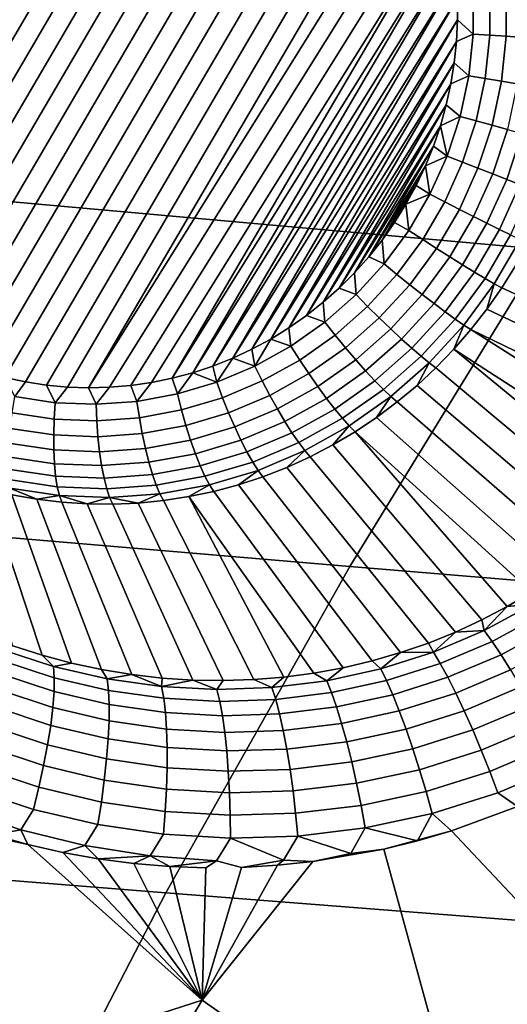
# Model space of a CAD drawing. Header units: metres. Extents: x -240 to 45, y -77 to 27.
# Tile 290 of 656: x -210.095 to -209.242, y 9.664 to 11.388. Entities that reach past the tile are written whole.
import ezdxf

# ---------------------------------------------------------------- set-up
doc = ezdxf.new("R2010")
doc.units = ezdxf.units.M
doc.layers.add('solid_102011X2', color=7, linetype='CONTINUOUS')

msp = doc.modelspace()

# ---------------------------------------------------------------- linework, layer by layer
at = {"layer": 'solid_102011X2'}
for points in [[(-210.572144, 11.203262, 269.626617), (-210.060715, 12.023468, 269.585968), (-210.024139, 12.02878, 269.578949), (-210.561081, 11.167632, 269.621643)], [(-210.572144, 11.203262, 269.626617), (-210.096985, 12.016003, 269.592773), (-210.060715, 12.023468, 269.585968)], [(-210.561081, 11.167632, 269.621643), (-210.024139, 12.02878, 269.578949), (-209.987289, 12.031923, 269.571716), (-210.547989, 11.132762, 269.616272)], [(-210.547989, 11.132762, 269.616272), (-209.987289, 12.031923, 269.571716), (-209.950363, 12.032879, 269.56427), (-210.532883, 11.098714, 269.610565)], [(-210.515854, 11.065647, 269.604553), (-210.532883, 11.098714, 269.610565), (-209.950363, 12.032879, 269.56427)], [(-210.515854, 11.065647, 269.604553), (-209.950363, 12.032879, 269.56427), (-209.913376, 12.031639, 269.556641), (-210.496872, 11.033593, 269.598206)], [(-210.496872, 11.033593, 269.598206), (-209.913376, 12.031639, 269.556641), (-209.876602, 12.028208, 269.548889), (-210.476105, 11.002784, 269.591614)], [(-210.476105, 11.002784, 269.591614), (-209.876602, 12.028208, 269.548889), (-209.840057, 12.022585, 269.541046), (-210.453552, 10.973248, 269.584747)], [(-210.453552, 10.973248, 269.584747), (-209.840057, 12.022585, 269.541046), (-209.804062, 12.014827, 269.533112), (-210.429413, 10.945222, 269.577667)], [(-210.429413, 10.945222, 269.577667), (-209.804062, 12.014827, 269.533112), (-209.768646, 12.004951, 269.525146), (-210.403717, 10.918726, 269.570404)], [(-210.403717, 10.918726, 269.570404), (-209.768646, 12.004951, 269.525146), (-209.734055, 11.993057, 269.517212), (-210.376663, 10.893945, 269.562988)], [(-210.376663, 10.893945, 269.562988), (-209.734055, 11.993057, 269.517212), (-209.700363, 11.979189, 269.509277), (-210.348328, 10.8709, 269.55545)], [(-210.348328, 10.8709, 269.55545), (-209.700363, 11.979189, 269.509277), (-209.667801, 11.963509, 269.501434), (-210.31897, 10.849733, 269.547821)], [(-209.667801, 11.963509, 269.501434), (-209.636307, 11.945979, 269.493683), (-210.288513, 10.83041, 269.540161), (-210.31897, 10.849733, 269.547821)], [(-209.636307, 11.945979, 269.493683), (-209.605865, 11.926657, 269.485992), (-210.257034, 10.812881, 269.532379), (-210.288513, 10.83041, 269.540161)], [(-209.576508, 11.905489, 269.478394), (-210.224472, 10.7972, 269.524567), (-210.257034, 10.812881, 269.532379), (-209.605865, 11.926657, 269.485992)], [(-209.548172, 11.882444, 269.470856), (-210.190765, 10.783332, 269.516632), (-210.224472, 10.7972, 269.524567), (-209.576508, 11.905489, 269.478394)], [(-209.521118, 11.857664, 269.46344), (-210.156189, 10.771439, 269.508698), (-210.190765, 10.783332, 269.516632), (-209.548172, 11.882444, 269.470856)], [(-209.495422, 11.831167, 269.456177), (-210.120758, 10.761562, 269.500732), (-210.156189, 10.771439, 269.508698), (-209.521118, 11.857664, 269.46344)], [(-209.471268, 11.803141, 269.449097), (-210.084763, 10.753804, 269.492798), (-210.120758, 10.761562, 269.500732), (-209.495422, 11.831167, 269.456177)], [(-209.448715, 11.773606, 269.44223), (-210.048233, 10.748181, 269.484924), (-210.084763, 10.753804, 269.492798), (-209.471268, 11.803141, 269.449097)], [(-209.427948, 11.742797, 269.435608), (-210.011459, 10.74475, 269.477203), (-210.048233, 10.748181, 269.484924), (-209.448715, 11.773606, 269.44223)], [(-209.408981, 11.710742, 269.429291), (-209.974472, 10.74351, 269.469574), (-210.011459, 10.74475, 269.477203), (-209.427948, 11.742797, 269.435608)], [(-209.408981, 11.710742, 269.429291), (-209.391937, 11.677676, 269.423279), (-209.974472, 10.74351, 269.469574)], [(-209.376846, 11.643628, 269.417572), (-209.937531, 10.744467, 269.462128), (-209.974472, 10.74351, 269.469574), (-209.391937, 11.677676, 269.423279)], [(-208.819412, 11.524102, 312.093628), (-210.25943, 11.660456, 310.487579), (-210.622406, 11.115605, 310.76239), (-209.176895, 10.985801, 312.366547)], [(-209.363754, 11.608757, 269.412201), (-209.900696, 10.74761, 269.454895), (-209.937531, 10.744467, 269.462128), (-209.376846, 11.643628, 269.417572)], [(-209.352692, 11.573127, 269.407196), (-209.864105, 10.752922, 269.447845), (-209.900696, 10.74761, 269.454895), (-209.363754, 11.608757, 269.412201)], [(-209.352692, 11.573127, 269.407196), (-209.82785, 10.760387, 269.441071), (-209.864105, 10.752922, 269.447845)], [(-209.352692, 11.573127, 269.407196), (-209.343689, 11.536854, 269.402588), (-209.82785, 10.760387, 269.441071)], [(-209.343689, 11.536854, 269.402588), (-209.792023, 10.769988, 269.434509), (-209.82785, 10.760387, 269.441071)], [(-209.343689, 11.536854, 269.402588), (-209.336777, 11.500069, 269.398315), (-209.792023, 10.769988, 269.434509)], [(-209.336777, 11.500069, 269.398315), (-209.75676, 10.781686, 269.428253), (-209.792023, 10.769988, 269.434509)], [(-209.336777, 11.500069, 269.398315), (-209.331985, 11.462861, 269.39447), (-209.75676, 10.781686, 269.428253)], [(-209.331985, 11.462861, 269.39447), (-209.722168, 10.795463, 269.422272), (-209.75676, 10.781686, 269.428253)], [(-209.331985, 11.462861, 269.39447), (-209.329346, 11.425426, 269.391052), (-209.722168, 10.795463, 269.422272)], [(-209.301163, 11.435518, 269.388214), (-209.301086, 11.362615, 269.382568), (-209.328857, 11.387825, 269.388062), (-209.329346, 11.425426, 269.391052)], [(-209.27211, 11.437042, 269.388855), (-209.272034, 11.361072, 269.382965), (-209.301086, 11.362615, 269.382568), (-209.301163, 11.435518, 269.388214)], [(-209.243439, 11.438175, 269.393677), (-209.243362, 11.359268, 269.387573), (-209.272034, 11.361072, 269.382965), (-209.27211, 11.437042, 269.388855)], [(-209.215759, 11.438893, 269.402588), (-209.215683, 11.357243, 269.396271), (-209.243362, 11.359268, 269.387573), (-209.243439, 11.438175, 269.393677)], [(-209.329346, 11.425426, 269.391052), (-209.688416, 10.811241, 269.416626), (-209.722168, 10.795463, 269.422272)], [(-209.329346, 11.425426, 269.391052), (-209.328857, 11.387825, 269.388062), (-209.688416, 10.811241, 269.416626)], [(-209.328857, 11.387825, 269.388062), (-209.655563, 10.829001, 269.411316), (-209.688416, 10.811241, 269.416626)], [(-209.328857, 11.387825, 269.388062), (-209.330521, 11.350277, 269.385498), (-209.655563, 10.829001, 269.411316)], [(-209.301086, 11.362615, 269.382568), (-209.330521, 11.350277, 269.385498), (-209.328857, 11.387825, 269.388062)], [(-209.301086, 11.362615, 269.382568), (-209.308762, 11.290009, 269.37854), (-209.334335, 11.312818, 269.383362), (-209.330521, 11.350277, 269.385498)], [(-209.272034, 11.361072, 269.382965), (-209.280029, 11.285412, 269.378754), (-209.308762, 11.290009, 269.37854), (-209.301086, 11.362615, 269.382568)], [(-209.330521, 11.350277, 269.385498), (-209.623795, 10.848636, 269.406372), (-209.655563, 10.829001, 269.411316)], [(-209.330521, 11.350277, 269.385498), (-209.334335, 11.312818, 269.383362), (-209.623795, 10.848636, 269.406372)], [(-209.243362, 11.359268, 269.387573), (-209.251663, 11.280684, 269.383179), (-209.280029, 11.285412, 269.378754), (-209.272034, 11.361072, 269.382965)], [(-209.215683, 11.357243, 269.396271), (-209.224274, 11.275927, 269.391754), (-209.251663, 11.280684, 269.383179), (-209.243362, 11.359268, 269.387573)], [(-209.334335, 11.312818, 269.383362), (-209.59314, 10.870128, 269.401794), (-209.623795, 10.848636, 269.406372)], [(-209.334335, 11.312818, 269.383362), (-209.340271, 11.275667, 269.381714), (-209.59314, 10.870128, 269.401794)], [(-209.308762, 11.290009, 269.37854), (-209.340271, 11.275667, 269.381714), (-209.334335, 11.312818, 269.383362)], [(-209.340271, 11.275667, 269.381714), (-209.563797, 10.893348, 269.397614), (-209.59314, 10.870128, 269.401794)], [(-209.340271, 11.275667, 269.381714), (-209.348343, 11.238853, 269.380493), (-209.563797, 10.893348, 269.397614)], [(-209.308762, 11.290009, 269.37854), (-209.324081, 11.218553, 269.376129), (-209.348343, 11.238853, 269.380493), (-209.340271, 11.275667, 269.381714)], [(-209.280029, 11.285412, 269.378754), (-209.296005, 11.21095, 269.376251), (-209.324081, 11.218553, 269.376129), (-209.308762, 11.290009, 269.37854)], [(-209.251663, 11.280684, 269.383179), (-209.268265, 11.203344, 269.380585), (-209.296005, 11.21095, 269.376251), (-209.280029, 11.285412, 269.378754)], [(-209.224274, 11.275927, 269.391754), (-209.24144, 11.195897, 269.389038), (-209.268265, 11.203344, 269.380585), (-209.251663, 11.280684, 269.383179)], [(-209.348343, 11.238853, 269.380493), (-209.535751, 10.91828, 269.39386), (-209.563797, 10.893348, 269.397614)], [(-209.348343, 11.238853, 269.380493), (-209.358475, 11.20259, 269.379761), (-209.535751, 10.91828, 269.39386)], [(-209.324081, 11.218553, 269.376129), (-209.358475, 11.20259, 269.379761), (-209.348343, 11.238853, 269.380493)], [(-209.324081, 11.218553, 269.376129), (-209.346893, 11.149083, 269.375397), (-209.358475, 11.20259, 269.379761)], [(-209.296005, 11.21095, 269.376251), (-209.319778, 11.138557, 269.375488), (-209.346893, 11.149083, 269.375397), (-209.324081, 11.218553, 269.376129)], [(-209.268265, 11.203344, 269.380585), (-209.292953, 11.128155, 269.379791), (-209.319778, 11.138557, 269.375488), (-209.296005, 11.21095, 269.376251)], [(-209.358475, 11.20259, 269.379761), (-209.509201, 10.944777, 269.390503), (-209.535751, 10.91828, 269.39386)], [(-209.358475, 11.20259, 269.379761), (-209.370682, 11.166915, 269.379486), (-209.509201, 10.944777, 269.390503)], [(-209.346893, 11.149083, 269.375397), (-209.370682, 11.166915, 269.379486), (-209.358475, 11.20259, 269.379761)], [(-209.24144, 11.195897, 269.389038), (-209.266998, 11.118093, 269.388245), (-209.292953, 11.128155, 269.379791), (-209.268265, 11.203344, 269.380585)], [(-209.21611, 11.188766, 269.401459), (-209.242447, 11.108588, 269.400635), (-209.266998, 11.118093, 269.388245), (-209.24144, 11.195897, 269.389038)], [(-209.19281, 11.182103, 269.417572), (-209.219833, 11.099838, 269.416687), (-209.242447, 11.108588, 269.400635), (-209.21611, 11.188766, 269.401459)], [(-209.370682, 11.166915, 269.379486), (-209.484161, 10.97281, 269.387573), (-209.509201, 10.944777, 269.390503)], [(-209.370682, 11.166915, 269.379486), (-209.384872, 11.132025, 269.379669), (-209.484161, 10.97281, 269.387573)], [(-209.346893, 11.149083, 269.375397), (-209.384872, 11.132025, 269.379669), (-209.370682, 11.166915, 269.379486)], [(-209.346893, 11.149083, 269.375397), (-209.376923, 11.082416, 269.376373), (-209.384872, 11.132025, 269.379669)], [(-209.319778, 11.138557, 269.375488), (-209.351059, 11.069086, 269.376495), (-209.376923, 11.082416, 269.376373), (-209.346893, 11.149083, 269.375397)], [(-209.292953, 11.128155, 269.379791), (-209.325439, 11.055998, 269.380829), (-209.351059, 11.069086, 269.376495), (-209.319778, 11.138557, 269.375488)], [(-209.384872, 11.132025, 269.379669), (-209.460754, 11.002232, 269.385101), (-209.484161, 10.97281, 269.387573)], [(-209.384872, 11.132025, 269.379669), (-209.401047, 11.097978, 269.380341), (-209.460754, 11.002232, 269.385101)], [(-209.376923, 11.082416, 269.376373), (-209.401047, 11.097978, 269.380341), (-209.384872, 11.132025, 269.379669)], [(-209.266998, 11.118093, 269.388245), (-209.300613, 11.043427, 269.389313), (-209.325439, 11.055998, 269.380829), (-209.292953, 11.128155, 269.379791)], [(-209.176895, 10.985801, 312.366547), (-210.622406, 11.115605, 310.76239), (-210.967728, 10.553587, 311.023804), (-209.517029, 10.430506, 312.626251)], [(-209.242447, 11.108588, 269.400635), (-209.2771, 11.031643, 269.401733), (-209.300613, 11.043427, 269.389313), (-209.266998, 11.118093, 269.388245)], [(-209.219833, 11.099838, 269.416687), (-209.255386, 11.020891, 269.417816), (-209.2771, 11.031643, 269.401733), (-209.242447, 11.108588, 269.400635)], [(-209.401047, 11.097978, 269.380341), (-209.439056, 11.032983, 269.383057), (-209.460754, 11.002232, 269.385101)], [(-209.401047, 11.097978, 269.380341), (-209.419128, 11.064933, 269.38147), (-209.439056, 11.032983, 269.383057)], [(-209.376923, 11.082416, 269.376373), (-209.419128, 11.064933, 269.38147), (-209.401047, 11.097978, 269.380341)], [(-209.199631, 11.092031, 269.436127), (-209.235931, 11.011401, 269.437286), (-209.255386, 11.020891, 269.417816), (-209.219833, 11.099838, 269.416687)], [(-209.376923, 11.082416, 269.376373), (-209.413803, 11.019331, 269.378998), (-209.419128, 11.064933, 269.38147)], [(-209.351059, 11.069086, 269.376495), (-209.389496, 11.003347, 269.379242), (-209.413803, 11.019331, 269.378998), (-209.376923, 11.082416, 269.376373)], [(-209.325439, 11.055998, 269.380829), (-209.365372, 10.987719, 269.383667), (-209.389496, 11.003347, 269.379242), (-209.351059, 11.069086, 269.376495)], [(-209.413803, 11.019331, 269.378998), (-209.439056, 11.032983, 269.383057), (-209.419128, 11.064933, 269.38147)], [(-209.300613, 11.043427, 269.389313), (-209.341919, 10.972775, 269.392242), (-209.365372, 10.987719, 269.383667), (-209.325439, 11.055998, 269.380829)], [(-209.2771, 11.031643, 269.401733), (-209.319656, 10.958833, 269.404755), (-209.341919, 10.972775, 269.392242), (-209.300613, 11.043427, 269.389313)], [(-209.413803, 11.019331, 269.378998), (-209.457108, 10.960568, 269.38327), (-209.460754, 11.002232, 269.385101), (-209.439056, 11.032983, 269.383057)], [(-209.389496, 11.003347, 269.379242), (-209.434631, 10.942113, 269.383667), (-209.457108, 10.960568, 269.38327), (-209.413803, 11.019331, 269.378998)], [(-209.255386, 11.020891, 269.417816), (-209.299057, 10.946187, 269.420929), (-209.319656, 10.958833, 269.404755), (-209.2771, 11.031643, 269.401733)], [(-209.235931, 11.011401, 269.437286), (-209.280533, 10.935105, 269.44046), (-209.299057, 10.946187, 269.420929), (-209.255386, 11.020891, 269.417816)], [(-209.457108, 10.960568, 269.38327), (-209.484161, 10.97281, 269.387573), (-209.460754, 11.002232, 269.385101)], [(-209.365372, 10.987719, 269.383667), (-209.412247, 10.924118, 269.388306), (-209.434631, 10.942113, 269.383667), (-209.389496, 11.003347, 269.379242)], [(-209.219162, 11.003373, 269.459656), (-209.264511, 10.925822, 269.462891), (-209.280533, 10.935105, 269.44046), (-209.235931, 11.011401, 269.437286)], [(-209.264511, 10.925822, 269.462891), (-209.219162, 11.003373, 269.459656), (-209.227341, 10.957147, 269.48584), (-209.251312, 10.918541, 269.487732)], [(-207.722885, 10.858562, 313.971619), (-209.176895, 10.985801, 312.366547), (-209.517029, 10.430506, 312.626251), (-208.0578, 10.309827, 314.229614)], [(-209.341919, 10.972775, 269.392242), (-209.390427, 10.906963, 269.397034), (-209.412247, 10.924118, 269.388306), (-209.365372, 10.987719, 269.383667)], [(-209.457108, 10.960568, 269.38327), (-209.506332, 10.906818, 269.38913), (-209.509201, 10.944777, 269.390503), (-209.484161, 10.97281, 269.387573)], [(-209.319656, 10.958833, 269.404755), (-209.369644, 10.891012, 269.409698), (-209.390427, 10.906963, 269.397034), (-209.341919, 10.972775, 269.392242)], [(-209.434631, 10.942113, 269.383667), (-209.485931, 10.886102, 269.389771), (-209.506332, 10.906818, 269.38913), (-209.457108, 10.960568, 269.38327)], [(-209.299057, 10.946187, 269.420929), (-209.350342, 10.876602, 269.425995), (-209.369644, 10.891012, 269.409698), (-209.319656, 10.958833, 269.404755)], [(-208.841599, 10.784679, 270.305786), (-208.864197, 10.740637, 270.313721), (-209.251312, 10.918541, 269.487732), (-209.227341, 10.957147, 269.48584)], [(-209.506332, 10.906818, 269.38913), (-209.535751, 10.91828, 269.39386), (-209.509201, 10.944777, 269.390503)], [(-209.412247, 10.924118, 269.388306), (-209.465515, 10.865942, 269.394653), (-209.485931, 10.886102, 269.389771), (-209.434631, 10.942113, 269.383667)], [(-209.280533, 10.935105, 269.44046), (-209.332916, 10.864038, 269.445618), (-209.350342, 10.876602, 269.425995), (-209.299057, 10.946187, 269.420929)], [(-209.264511, 10.925822, 269.462891), (-209.317749, 10.853586, 269.46814), (-209.332916, 10.864038, 269.445618), (-209.280533, 10.935105, 269.44046)], [(-209.506332, 10.906818, 269.38913), (-209.560913, 10.85871, 269.396484), (-209.563797, 10.893348, 269.397614), (-209.535751, 10.91828, 269.39386)], [(-209.390427, 10.906963, 269.397034), (-209.445557, 10.846765, 269.403595), (-209.465515, 10.865942, 269.394653), (-209.412247, 10.924118, 269.388306)], [(-209.317749, 10.853586, 269.46814), (-209.264511, 10.925822, 269.462891), (-209.277267, 10.881281, 269.490143), (-209.305161, 10.845474, 269.493042)], [(-209.264511, 10.925822, 269.462891), (-209.251312, 10.918541, 269.487732), (-209.277267, 10.881281, 269.490143)], [(-208.864197, 10.740637, 270.313721), (-208.888916, 10.697971, 270.321533), (-209.277267, 10.881281, 269.490143), (-209.251312, 10.918541, 269.487732)], [(-209.485931, 10.886102, 269.389771), (-209.542786, 10.83597, 269.397461), (-209.560913, 10.85871, 269.396484), (-209.506332, 10.906818, 269.38913)], [(-209.369644, 10.891012, 269.409698), (-209.426468, 10.828976, 269.416443), (-209.445557, 10.846765, 269.403595), (-209.390427, 10.906963, 269.397034)], [(-209.560913, 10.85871, 269.396484), (-209.59314, 10.870128, 269.401794), (-209.563797, 10.893348, 269.397614)], [(-209.465515, 10.865942, 269.394653), (-209.524582, 10.813872, 269.402618), (-209.542786, 10.83597, 269.397461), (-209.485931, 10.886102, 269.389771)], [(-209.350342, 10.876602, 269.425995), (-209.40863, 10.812951, 269.432922), (-209.426468, 10.828976, 269.416443), (-209.369644, 10.891012, 269.409698)], [(-208.888916, 10.697971, 270.321533), (-208.91571, 10.656755, 270.329193), (-209.305161, 10.845474, 269.493042), (-209.277267, 10.881281, 269.490143)], [(-209.560913, 10.85871, 269.396484), (-209.620178, 10.816808, 269.405304), (-209.623795, 10.848636, 269.406372), (-209.59314, 10.870128, 269.401794)], [(-209.445557, 10.846765, 269.403595), (-209.506683, 10.792884, 269.411865), (-209.524582, 10.813872, 269.402618), (-209.465515, 10.865942, 269.394653)], [(-209.332916, 10.864038, 269.445618), (-209.392456, 10.799031, 269.452698), (-209.40863, 10.812951, 269.432922), (-209.350342, 10.876602, 269.425995)], [(-209.317749, 10.853586, 269.46814), (-209.378265, 10.78751, 269.475342), (-209.392456, 10.799031, 269.452698), (-209.332916, 10.864038, 269.445618)], [(-209.620178, 10.816808, 269.405304), (-209.655563, 10.829001, 269.411316), (-209.623795, 10.848636, 269.406372)], [(-209.542786, 10.83597, 269.397461), (-209.604553, 10.792305, 269.406647), (-209.620178, 10.816808, 269.405304), (-209.560913, 10.85871, 269.396484)], [(-209.426468, 10.828976, 269.416443), (-209.489441, 10.773451, 269.424957), (-209.506683, 10.792884, 269.411865), (-209.445557, 10.846765, 269.403595)], [(-209.378265, 10.78751, 269.475342), (-209.317749, 10.853586, 269.46814), (-209.334885, 10.811227, 269.496429), (-209.366364, 10.778639, 269.500336)], [(-209.317749, 10.853586, 269.46814), (-209.305161, 10.845474, 269.493042), (-209.334885, 10.811227, 269.496429)], [(-208.944519, 10.617035, 270.3367), (-208.975296, 10.578879, 270.344055), (-209.334885, 10.811227, 269.496429), (-209.305161, 10.845474, 269.493042)], [(-208.91571, 10.656755, 270.329193), (-208.944519, 10.617035, 270.3367), (-209.305161, 10.845474, 269.493042)], [(-209.683456, 10.781603, 269.415466), (-209.688416, 10.811241, 269.416626), (-209.655563, 10.829001, 269.411316)], [(-209.620178, 10.816808, 269.405304), (-209.683456, 10.781603, 269.415466), (-209.655563, 10.829001, 269.411316)], [(-209.524582, 10.813872, 269.402618), (-209.588745, 10.768519, 269.41217), (-209.604553, 10.792305, 269.406647), (-209.542786, 10.83597, 269.397461)], [(-209.40863, 10.812951, 269.432922), (-209.473267, 10.755982, 269.441681), (-209.489441, 10.773451, 269.424957), (-209.426468, 10.828976, 269.416443)], [(-209.683456, 10.781603, 269.415466), (-209.722168, 10.795463, 269.422272), (-209.688416, 10.811241, 269.416626)], [(-209.604553, 10.792305, 269.406647), (-209.670502, 10.755618, 269.417236), (-209.683456, 10.781603, 269.415466), (-209.620178, 10.816808, 269.405304)], [(-209.506683, 10.792884, 269.411865), (-209.573059, 10.745955, 269.421722), (-209.588745, 10.768519, 269.41217), (-209.524582, 10.813872, 269.402618)], [(-209.392456, 10.799031, 269.452698), (-209.45845, 10.740849, 269.461639), (-209.473267, 10.755982, 269.441681), (-209.40863, 10.812951, 269.432922)], [(-209.042557, 10.507474, 270.358337), (-209.366364, 10.778639, 269.500336), (-209.334885, 10.811227, 269.496429), (-209.007996, 10.542334, 270.351288)], [(-208.975296, 10.578879, 270.344055), (-209.007996, 10.542334, 270.351288), (-209.334885, 10.811227, 269.496429)], [(-209.750015, 10.753507, 269.426819), (-209.75676, 10.781686, 269.428253), (-209.722168, 10.795463, 269.422272)], [(-209.683456, 10.781603, 269.415466), (-209.750015, 10.753507, 269.426819), (-209.722168, 10.795463, 269.422272)], [(-209.489441, 10.773451, 269.424957), (-209.557861, 10.725088, 269.43515), (-209.573059, 10.745955, 269.421722), (-209.506683, 10.792884, 269.411865)], [(-209.378265, 10.78751, 269.475342), (-209.445343, 10.72837, 269.484406), (-209.45845, 10.740849, 269.461639), (-209.392456, 10.799031, 269.452698)], [(-209.750015, 10.753507, 269.426819), (-209.792023, 10.769988, 269.434509), (-209.75676, 10.781686, 269.428253)], [(-209.670502, 10.755618, 269.417236), (-209.739853, 10.726341, 269.429077), (-209.750015, 10.753507, 269.426819), (-209.683456, 10.781603, 269.415466)], [(-209.588745, 10.768519, 269.41217), (-209.657227, 10.730415, 269.423157), (-209.670502, 10.755618, 269.417236), (-209.604553, 10.792305, 269.406647)], [(-209.445343, 10.72837, 269.484406), (-209.378265, 10.78751, 269.475342), (-209.399521, 10.747806, 269.504669), (-209.434219, 10.718819, 269.509491)], [(-209.378265, 10.78751, 269.475342), (-209.366364, 10.778639, 269.500336), (-209.399521, 10.747806, 269.504669)], [(-209.078949, 10.474343, 270.365234), (-209.399521, 10.747806, 269.504669), (-209.366364, 10.778639, 269.500336), (-209.042557, 10.507474, 270.358337)], [(-210.103592, 10.728103, 269.496765), (-210.120758, 10.761562, 269.500732), (-210.084763, 10.753804, 269.492798)], [(-209.819046, 10.732851, 269.43927), (-209.889755, 10.719876, 269.452637), (-209.864105, 10.752922, 269.447845), (-209.82785, 10.760387, 269.441071)], [(-209.819046, 10.732851, 269.43927), (-209.82785, 10.760387, 269.441071), (-209.792023, 10.769988, 269.434509)], [(-209.750015, 10.753507, 269.426819), (-209.819046, 10.732851, 269.43927), (-209.792023, 10.769988, 269.434509)], [(-209.573059, 10.745955, 269.421722), (-209.643936, 10.706526, 269.433105), (-209.657227, 10.730415, 269.423157), (-209.588745, 10.768519, 269.41217)], [(-209.473267, 10.755982, 269.441681), (-209.543457, 10.706362, 269.452118), (-209.557861, 10.725088, 269.43515), (-209.489441, 10.773451, 269.424957)], [(-210.032867, 10.717488, 269.481567), (-210.103592, 10.728103, 269.496765), (-210.084763, 10.753804, 269.492798), (-210.048233, 10.748181, 269.484924)], [(-210.032867, 10.717488, 269.481567), (-210.048233, 10.748181, 269.484924), (-210.011459, 10.74475, 269.477203)], [(-209.961304, 10.714735, 269.466797), (-210.032867, 10.717488, 269.481567), (-210.011459, 10.74475, 269.477203), (-209.974472, 10.74351, 269.469574)], [(-209.961304, 10.714735, 269.466797), (-209.974472, 10.74351, 269.469574), (-209.937531, 10.744467, 269.462128)], [(-209.889755, 10.719876, 269.452637), (-209.961304, 10.714735, 269.466797), (-209.937531, 10.744467, 269.462128), (-209.900696, 10.74761, 269.454895)], [(-209.889755, 10.719876, 269.452637), (-209.900696, 10.74761, 269.454895), (-209.864105, 10.752922, 269.447845)], [(-209.739853, 10.726341, 269.429077), (-209.811783, 10.704816, 269.442047), (-209.819046, 10.732851, 269.43927), (-209.750015, 10.753507, 269.426819)], [(-209.657227, 10.730415, 269.423157), (-209.729263, 10.700006, 269.435455), (-209.739853, 10.726341, 269.429077), (-209.670502, 10.755618, 269.417236)], [(-209.557861, 10.725088, 269.43515), (-209.63089, 10.684456, 269.446869), (-209.643936, 10.706526, 269.433105), (-209.573059, 10.745955, 269.421722)], [(-209.45845, 10.740849, 269.461639), (-209.530136, 10.690171, 269.47229), (-209.543457, 10.706362, 269.452118), (-209.473267, 10.755982, 269.441681)], [(-209.117096, 10.443027, 270.371979), (-209.434219, 10.718819, 269.509491), (-209.399521, 10.747806, 269.504669), (-209.078949, 10.474343, 270.365234)], [(-210.034607, 10.688807, 269.486115), (-210.108307, 10.699867, 269.501953), (-210.103592, 10.728103, 269.496765), (-210.032867, 10.717488, 269.481567)], [(-209.811783, 10.704816, 269.442047), (-209.885468, 10.691296, 269.455994), (-209.889755, 10.719876, 269.452637), (-209.819046, 10.732851, 269.43927)], [(-209.729263, 10.700006, 269.435455), (-209.80397, 10.677649, 269.448914), (-209.811783, 10.704816, 269.442047), (-209.739853, 10.726341, 269.429077)], [(-209.643936, 10.706526, 269.433105), (-209.71846, 10.675059, 269.445831), (-209.729263, 10.700006, 269.435455), (-209.657227, 10.730415, 269.423157)], [(-209.543457, 10.706362, 269.452118), (-209.618393, 10.664672, 269.464142), (-209.63089, 10.684456, 269.446869), (-209.557861, 10.725088, 269.43515)], [(-209.445343, 10.72837, 269.484406), (-209.518219, 10.676859, 269.495239), (-209.530136, 10.690171, 269.47229), (-209.45845, 10.740849, 269.461639)], [(-209.518219, 10.676859, 269.495239), (-209.445343, 10.72837, 269.484406), (-209.470398, 10.691762, 269.514771), (-209.507935, 10.666715, 269.520477)], [(-209.445343, 10.72837, 269.484406), (-209.434219, 10.718819, 269.509491), (-209.470398, 10.691762, 269.514771)], [(-209.960022, 10.685938, 269.470734), (-210.034607, 10.688807, 269.486115), (-210.032867, 10.717488, 269.481567), (-209.961304, 10.714735, 269.466797)], [(-209.885468, 10.691296, 269.455994), (-209.960022, 10.685938, 269.470734), (-209.961304, 10.714735, 269.466797), (-209.889755, 10.719876, 269.452637)], [(-209.156967, 10.413562, 270.378632), (-209.470398, 10.691762, 269.514771), (-209.434219, 10.718819, 269.509491), (-209.117096, 10.443027, 270.371979)], [(-210.0354, 10.661021, 269.49472), (-210.111954, 10.672509, 269.511169), (-210.108307, 10.699867, 269.501953), (-210.034607, 10.688807, 269.486115)], [(-209.880508, 10.663607, 269.463409), (-209.957947, 10.658042, 269.478729), (-209.960022, 10.685938, 269.470734), (-209.885468, 10.691296, 269.455994)], [(-209.80397, 10.677649, 269.448914), (-209.880508, 10.663607, 269.463409), (-209.885468, 10.691296, 269.455994), (-209.811783, 10.704816, 269.442047)], [(-209.71846, 10.675059, 269.445831), (-209.795776, 10.651925, 269.459778), (-209.80397, 10.677649, 269.448914), (-209.729263, 10.700006, 269.435455)], [(-209.63089, 10.684456, 269.446869), (-209.707703, 10.652029, 269.459961), (-209.71846, 10.675059, 269.445831), (-209.643936, 10.706526, 269.433105)], [(-209.530136, 10.690171, 269.47229), (-209.606674, 10.647593, 269.484558), (-209.618393, 10.664672, 269.464142), (-209.543457, 10.706362, 269.452118)], [(-209.518219, 10.676859, 269.495239), (-209.596008, 10.63358, 269.507721), (-209.606674, 10.647593, 269.484558), (-209.530136, 10.690171, 269.47229)], [(-209.198471, 10.386035, 270.385132), (-209.507935, 10.666715, 269.520477), (-209.470398, 10.691762, 269.514771), (-209.156967, 10.413562, 270.378632)], [(-210.035263, 10.634719, 269.507141), (-210.114471, 10.646606, 269.52417), (-210.111954, 10.672509, 269.511169), (-210.0354, 10.661021, 269.49472)], [(-209.957947, 10.658042, 269.478729), (-210.0354, 10.661021, 269.49472), (-210.034607, 10.688807, 269.486115), (-209.960022, 10.685938, 269.470734)], [(-209.795776, 10.651925, 269.459778), (-209.874969, 10.637394, 269.474762), (-209.880508, 10.663607, 269.463409), (-209.80397, 10.677649, 269.448914)], [(-209.707703, 10.652029, 269.459961), (-209.787369, 10.628188, 269.474335), (-209.795776, 10.651925, 269.459778), (-209.71846, 10.675059, 269.445831)], [(-209.618393, 10.664672, 269.464142), (-209.697189, 10.631401, 269.4776), (-209.707703, 10.652029, 269.459961), (-209.63089, 10.684456, 269.446869)], [(-209.596008, 10.63358, 269.507721), (-209.518219, 10.676859, 269.495239), (-209.546707, 10.643752, 269.526581), (-209.586609, 10.622939, 269.533081)], [(-209.518219, 10.676859, 269.495239), (-209.507935, 10.666715, 269.520477), (-209.546707, 10.643752, 269.526581)], [(-209.955109, 10.631636, 269.490601), (-210.035263, 10.634719, 269.507141), (-210.0354, 10.661021, 269.49472), (-209.957947, 10.658042, 269.478729)], [(-209.874969, 10.637394, 269.474762), (-209.955109, 10.631636, 269.490601), (-209.957947, 10.658042, 269.478729), (-209.880508, 10.663607, 269.463409)], [(-209.606674, 10.647593, 269.484558), (-209.687149, 10.613614, 269.498322), (-209.697189, 10.631401, 269.4776), (-209.618393, 10.664672, 269.464142)], [(-209.286194, 10.337047, 270.397949), (-209.546707, 10.643752, 269.526581), (-209.507935, 10.666715, 269.520477), (-209.241577, 10.360498, 270.391571)], [(-209.198471, 10.386035, 270.385132), (-209.241577, 10.360498, 270.391571), (-209.507935, 10.666715, 269.520477)], [(-210.034164, 10.610456, 269.523163), (-210.115799, 10.622707, 269.54071), (-210.114471, 10.646606, 269.52417), (-210.035263, 10.634719, 269.507141)], [(-209.787369, 10.628188, 269.474335), (-209.868988, 10.613214, 269.489777), (-209.874969, 10.637394, 269.474762), (-209.795776, 10.651925, 269.459778)], [(-209.697189, 10.631401, 269.4776), (-209.778931, 10.60694, 269.49234), (-209.787369, 10.628188, 269.474335), (-209.707703, 10.652029, 269.459961)], [(-209.596008, 10.63358, 269.507721), (-209.677811, 10.599043, 269.521698), (-209.687149, 10.613614, 269.498322), (-209.606674, 10.647593, 269.484558)], [(-209.332245, 10.315735, 270.404266), (-209.586609, 10.622939, 269.533081), (-209.546707, 10.643752, 269.526581), (-209.286194, 10.337047, 270.397949)], [(-210.03215, 10.588748, 269.542419), (-210.115906, 10.601317, 269.560425), (-210.115799, 10.622707, 269.54071), (-210.034164, 10.610456, 269.523163)], [(-209.951569, 10.60728, 269.506104), (-210.034164, 10.610456, 269.523163), (-210.035263, 10.634719, 269.507141), (-209.955109, 10.631636, 269.490601)], [(-209.868988, 10.613214, 269.489777), (-209.951569, 10.60728, 269.506104), (-209.955109, 10.631636, 269.490601), (-209.874969, 10.637394, 269.474762)], [(-209.778931, 10.60694, 269.49234), (-209.862671, 10.591577, 269.508179), (-209.868988, 10.613214, 269.489777), (-209.787369, 10.628188, 269.474335)], [(-209.687149, 10.613614, 269.498322), (-209.770645, 10.588632, 269.513367), (-209.778931, 10.60694, 269.49234), (-209.697189, 10.631401, 269.4776)], [(-209.677811, 10.599043, 269.521698), (-209.596008, 10.63358, 269.507721), (-209.627533, 10.604339, 269.539978), (-209.669357, 10.588005, 269.547211)], [(-209.596008, 10.63358, 269.507721), (-209.586609, 10.622939, 269.533081), (-209.627533, 10.604339, 269.539978)], [(-209.379623, 10.296657, 270.410583), (-209.627533, 10.604339, 269.539978), (-209.586609, 10.622939, 269.533081), (-209.332245, 10.315735, 270.404266)], [(-209.947403, 10.585488, 269.524933), (-210.03215, 10.588748, 269.542419), (-210.034164, 10.610456, 269.523163), (-209.951569, 10.60728, 269.506104)], [(-209.862671, 10.591577, 269.508179), (-209.947403, 10.585488, 269.524933), (-209.951569, 10.60728, 269.506104), (-209.868988, 10.613214, 269.489777)], [(-209.770645, 10.588632, 269.513367), (-209.856155, 10.57294, 269.529541), (-209.862671, 10.591577, 269.508179), (-209.778931, 10.60694, 269.49234)], [(-209.677811, 10.599043, 269.521698), (-209.762665, 10.573649, 269.536987), (-209.770645, 10.588632, 269.513367), (-209.687149, 10.613614, 269.498322)], [(-209.428238, 10.27986, 270.416901), (-209.669357, 10.588005, 269.547211), (-209.627533, 10.604339, 269.539978), (-209.379623, 10.296657, 270.410583)], [(-210.029251, 10.570052, 269.564514), (-210.114792, 10.582889, 269.582916), (-210.115906, 10.601317, 269.560425), (-210.03215, 10.588748, 269.542419)], [(-209.942703, 10.566723, 269.546661), (-210.029251, 10.570052, 269.564514), (-210.03215, 10.588748, 269.542419), (-209.947403, 10.585488, 269.524933)], [(-209.856155, 10.57294, 269.529541), (-209.942703, 10.566723, 269.546661), (-209.947403, 10.585488, 269.524933), (-209.862671, 10.591577, 269.508179)], [(-209.762665, 10.573649, 269.536987), (-209.849594, 10.5577, 269.553436), (-209.856155, 10.57294, 269.529541), (-209.770645, 10.588632, 269.513367)], [(-209.762665, 10.573649, 269.536987), (-209.677811, 10.599043, 269.521698), (-209.71196, 10.573985, 269.554779), (-209.755203, 10.56232, 269.562683)], [(-209.677811, 10.599043, 269.521698), (-209.669357, 10.588005, 269.547211), (-209.71196, 10.573985, 269.554779)], [(-209.477982, 10.265434, 270.423309), (-209.71196, 10.573985, 269.554779), (-209.669357, 10.588005, 269.547211), (-209.428238, 10.27986, 270.416901)], [(-210.106903, 10.292036, 270.518127), (-210.194916, 10.579237, 269.653412), (-210.152298, 10.566638, 269.643768), (-210.055862, 10.275556, 270.50824)], [(-210.025528, 10.554764, 269.588989), (-210.112473, 10.567812, 269.607666), (-210.114792, 10.582889, 269.582916), (-210.029251, 10.570052, 269.564514)], [(-209.937561, 10.55138, 269.570831), (-210.025528, 10.554764, 269.588989), (-210.029251, 10.570052, 269.564514), (-209.942703, 10.566723, 269.546661)], [(-209.849594, 10.5577, 269.553436), (-209.937561, 10.55138, 269.570831), (-209.942703, 10.566723, 269.546661), (-209.856155, 10.57294, 269.529541)], [(-209.849594, 10.5577, 269.553436), (-209.762665, 10.573649, 269.536987), (-209.798965, 10.553045, 269.570862), (-209.843124, 10.546186, 269.579315)], [(-209.762665, 10.573649, 269.536987), (-209.755203, 10.56232, 269.562683), (-209.798965, 10.553045, 269.570862)], [(-209.528717, 10.253434, 270.42981), (-209.755203, 10.56232, 269.562683), (-209.71196, 10.573985, 269.554779), (-209.477982, 10.265434, 270.423309)], [(-209.517029, 10.430506, 312.626251), (-210.967728, 10.553587, 311.023804), (-211.294891, 9.975273, 311.271484), (-209.839279, 9.85908, 312.872253)], [(-210.055862, 10.275556, 270.50824), (-210.152298, 10.566638, 269.643768), (-210.109039, 10.556417, 269.634186), (-210.004044, 10.261606, 270.498779)], [(-210.112473, 10.567812, 269.607666), (-210.065247, 10.548602, 269.624695), (-210.109039, 10.556417, 269.634186)], [(-210.025528, 10.554764, 269.588989), (-210.065247, 10.548602, 269.624695), (-210.112473, 10.567812, 269.607666)], [(-210.004044, 10.261606, 270.498779), (-210.109039, 10.556417, 269.634186), (-210.065247, 10.548602, 269.624695), (-209.951599, 10.250216, 270.489746)], [(-210.025528, 10.554764, 269.588989), (-210.021072, 10.543218, 269.615295), (-210.065247, 10.548602, 269.624695)], [(-210.025528, 10.554764, 269.588989), (-209.976654, 10.540278, 269.606018), (-210.021072, 10.543218, 269.615295)], [(-209.937561, 10.55138, 269.570831), (-209.976654, 10.540278, 269.606018), (-210.025528, 10.554764, 269.588989)], [(-209.849594, 10.5577, 269.553436), (-209.887543, 10.541765, 269.588013), (-209.937561, 10.55138, 269.570831)], [(-209.849594, 10.5577, 269.553436), (-209.843124, 10.546186, 269.579315), (-209.887543, 10.541765, 269.588013)], [(-209.68541, 10.232605, 270.450195), (-209.843124, 10.546186, 269.579315), (-209.798965, 10.553045, 269.570862), (-209.632568, 10.236973, 270.443207)], [(-209.580292, 10.243937, 270.436401), (-209.798965, 10.553045, 269.570862), (-209.755203, 10.56232, 269.562683), (-209.528717, 10.253434, 270.42981)], [(-209.580292, 10.243937, 270.436401), (-209.632568, 10.236973, 270.443207), (-209.798965, 10.553045, 269.570862)], [(-209.951599, 10.250216, 270.489746), (-210.065247, 10.548602, 269.624695), (-210.021072, 10.543218, 269.615295), (-209.898666, 10.241429, 270.48111)], [(-209.898666, 10.241429, 270.48111), (-210.021072, 10.543218, 269.615295), (-209.976654, 10.540278, 269.606018), (-209.845413, 10.235255, 270.4729)], [(-209.937561, 10.55138, 269.570831), (-209.932098, 10.539794, 269.596924), (-209.976654, 10.540278, 269.606018)], [(-209.845413, 10.235255, 270.4729), (-209.976654, 10.540278, 269.606018), (-209.932098, 10.539794, 269.596924), (-209.792007, 10.231731, 270.465027)], [(-209.937561, 10.55138, 269.570831), (-209.887543, 10.541765, 269.588013), (-209.932098, 10.539794, 269.596924)], [(-209.792007, 10.231731, 270.465027), (-209.932098, 10.539794, 269.596924), (-209.887543, 10.541765, 269.588013), (-209.738586, 10.230844, 270.457458)], [(-209.738586, 10.230844, 270.457458), (-209.887543, 10.541765, 269.588013), (-209.843124, 10.546186, 269.579315), (-209.68541, 10.232605, 270.450195)], [(-208.0578, 10.309827, 314.229614), (-209.517029, 10.430506, 312.626251), (-209.839279, 9.85908, 312.872253), (-208.375107, 9.745128, 314.47406)], [(-209.197052, 10.36455, 270.421783), (-209.241577, 10.360498, 270.391571), (-209.198471, 10.386035, 270.385132)], [(-209.281921, 10.31848, 270.434052), (-209.241577, 10.360498, 270.391571), (-209.197052, 10.36455, 270.421783)], [(-209.281921, 10.31848, 270.434052), (-209.197052, 10.36455, 270.421783), (-209.181122, 10.346407, 270.454071), (-209.267914, 10.299326, 270.466675)], [(-209.281921, 10.31848, 270.434052), (-209.286194, 10.337047, 270.397949), (-209.241577, 10.360498, 270.391571)], [(-209.267914, 10.299326, 270.466675), (-209.181122, 10.346407, 270.454071), (-209.163422, 10.324481, 270.482941), (-209.252472, 10.276202, 270.49588)], [(-209.281921, 10.31848, 270.434052), (-209.332245, 10.315735, 270.404266), (-209.286194, 10.337047, 270.397949)], [(-209.37088, 10.280676, 270.446106), (-209.379623, 10.296657, 270.410583), (-209.332245, 10.315735, 270.404266)], [(-209.37088, 10.280676, 270.446106), (-209.332245, 10.315735, 270.404266), (-209.281921, 10.31848, 270.434052)], [(-209.37088, 10.280676, 270.446106), (-209.281921, 10.31848, 270.434052), (-209.267914, 10.299326, 270.466675), (-209.358795, 10.260777, 270.479004)], [(-209.252472, 10.276202, 270.49588), (-209.163422, 10.324481, 270.482941), (-209.144257, 10.299168, 270.507782), (-209.23587, 10.249526, 270.521149)], [(-209.37088, 10.280676, 270.446106), (-209.428238, 10.27986, 270.416901), (-209.379623, 10.296657, 270.410583)], [(-209.358795, 10.260777, 270.479004), (-209.267914, 10.299326, 270.466675), (-209.252472, 10.276202, 270.49588), (-209.345627, 10.236746, 270.508606)], [(-210.035751, 10.255701, 270.541901), (-210.126984, 10.285523, 270.559692), (-210.106903, 10.292036, 270.518127), (-210.055862, 10.275556, 270.50824)], [(-210.126984, 10.285523, 270.559692), (-210.035751, 10.255701, 270.541901), (-210.034439, 10.23594, 270.577026), (-210.12674, 10.266192, 270.595093)], [(-209.463043, 10.251336, 270.458099), (-209.477982, 10.265434, 270.423309), (-209.428238, 10.27986, 270.416901)], [(-209.463043, 10.251336, 270.458099), (-209.428238, 10.27986, 270.416901), (-209.37088, 10.280676, 270.446106)], [(-209.463043, 10.251336, 270.458099), (-209.37088, 10.280676, 270.446106), (-209.358795, 10.260777, 270.479004), (-209.452835, 10.230939, 270.491333)], [(-209.345627, 10.236746, 270.508606), (-209.252472, 10.276202, 270.49588), (-209.23587, 10.249526, 270.521149), (-209.331619, 10.209019, 270.534302)], [(-210.12674, 10.266192, 270.595093), (-210.034439, 10.23594, 270.577026), (-210.034836, 10.21186, 270.609375), (-210.128616, 10.242668, 270.627777)], [(-210.035751, 10.255701, 270.541901), (-210.055862, 10.275556, 270.50824), (-210.004044, 10.261606, 270.498779)], [(-209.942047, 10.233891, 270.525452), (-210.035751, 10.255701, 270.541901), (-210.004044, 10.261606, 270.498779), (-209.951599, 10.250216, 270.489746)], [(-209.463043, 10.251336, 270.458099), (-209.557541, 10.230626, 270.470245), (-209.528717, 10.253434, 270.42981), (-209.477982, 10.265434, 270.423309)], [(-209.452835, 10.230939, 270.491333), (-209.358795, 10.260777, 270.479004), (-209.345627, 10.236746, 270.508606), (-209.441925, 10.20628, 270.521332)], [(-210.128616, 10.242668, 270.627777), (-210.034836, 10.21186, 270.609375), (-210.036972, 10.183896, 270.638336), (-210.132614, 10.215375, 270.657196)], [(-210.035751, 10.255701, 270.541901), (-209.942047, 10.233891, 270.525452), (-209.93956, 10.213753, 270.560303), (-210.034439, 10.23594, 270.577026)], [(-209.942047, 10.233891, 270.525452), (-209.951599, 10.250216, 270.489746), (-209.898666, 10.241429, 270.48111)], [(-209.942047, 10.233891, 270.525452), (-209.898666, 10.241429, 270.48111), (-209.846588, 10.220322, 270.510223)], [(-209.846588, 10.220322, 270.510223), (-209.898666, 10.241429, 270.48111), (-209.845413, 10.235255, 270.4729)], [(-209.557541, 10.230626, 270.470245), (-209.653519, 10.218575, 270.482849), (-209.632568, 10.236973, 270.443207), (-209.580292, 10.243937, 270.436401)], [(-209.557541, 10.230626, 270.470245), (-209.580292, 10.243937, 270.436401), (-209.528717, 10.253434, 270.42981)], [(-209.557541, 10.230626, 270.470245), (-209.463043, 10.251336, 270.458099), (-209.452835, 10.230939, 270.491333), (-209.549133, 10.209956, 270.503845)], [(-209.331619, 10.209019, 270.534302), (-209.23587, 10.249526, 270.521149), (-209.218414, 10.21978, 270.542053), (-209.317017, 10.178098, 270.555695)], [(-210.034439, 10.23594, 270.577026), (-209.93956, 10.213753, 270.560303), (-209.938385, 10.189208, 270.592255), (-210.034836, 10.21186, 270.609375)], [(-209.942047, 10.233891, 270.525452), (-209.846588, 10.220322, 270.510223), (-209.842804, 10.199874, 270.544769), (-209.93956, 10.213753, 270.560303)], [(-209.846588, 10.220322, 270.510223), (-209.845413, 10.235255, 270.4729), (-209.792007, 10.231731, 270.465027)], [(-209.846588, 10.220322, 270.510223), (-209.792007, 10.231731, 270.465027), (-209.750137, 10.215162, 270.496094)], [(-209.750137, 10.215162, 270.496094), (-209.792007, 10.231731, 270.465027), (-209.738586, 10.230844, 270.457458)], [(-209.653519, 10.218575, 270.482849), (-209.750137, 10.215162, 270.496094), (-209.738586, 10.230844, 270.457458), (-209.68541, 10.232605, 270.450195)], [(-209.653519, 10.218575, 270.482849), (-209.68541, 10.232605, 270.450195), (-209.632568, 10.236973, 270.443207)], [(-209.653519, 10.218575, 270.482849), (-209.557541, 10.230626, 270.470245), (-209.549133, 10.209956, 270.503845), (-209.64679, 10.197829, 270.516754)], [(-209.549133, 10.209956, 270.503845), (-209.452835, 10.230939, 270.491333), (-209.441925, 10.20628, 270.521332), (-209.54039, 10.184926, 270.534241)], [(-209.441925, 10.20628, 270.521332), (-209.345627, 10.236746, 270.508606), (-209.331619, 10.209019, 270.534302), (-209.430496, 10.177804, 270.547485)], [(-210.132614, 10.215375, 270.657196), (-210.036972, 10.183896, 270.638336), (-210.040771, 10.152553, 270.663422), (-210.138626, 10.184806, 270.6828)], [(-210.034836, 10.21186, 270.609375), (-209.938385, 10.189208, 270.592255), (-209.938538, 10.160702, 270.620789), (-210.036972, 10.183896, 270.638336)], [(-209.93956, 10.213753, 270.560303), (-209.842804, 10.199874, 270.544769), (-209.839935, 10.174975, 270.576385), (-209.938385, 10.189208, 270.592255)], [(-209.846588, 10.220322, 270.510223), (-209.750137, 10.215162, 270.496094), (-209.744965, 10.194502, 270.530334), (-209.842804, 10.199874, 270.544769)], [(-209.750137, 10.215162, 270.496094), (-209.653519, 10.218575, 270.482849), (-209.64679, 10.197829, 270.516754), (-209.744965, 10.194502, 270.530334)], [(-209.64679, 10.197829, 270.516754), (-209.549133, 10.209956, 270.503845), (-209.54039, 10.184926, 270.534241), (-209.640121, 10.172657, 270.547546)], [(-209.430496, 10.177804, 270.547485), (-209.331619, 10.209019, 270.534302), (-209.317017, 10.178098, 270.555695), (-209.418747, 10.146028, 270.569366)], [(-209.317017, 10.178098, 270.555695), (-209.218414, 10.21978, 270.542053), (-209.200409, 10.187501, 270.558167), (-209.302094, 10.144539, 270.572327)], [(-209.842804, 10.199874, 270.544769), (-209.744965, 10.194502, 270.530334), (-209.74025, 10.169384, 270.561523), (-209.839935, 10.174975, 270.576385)], [(-209.744965, 10.194502, 270.530334), (-209.64679, 10.197829, 270.516754), (-209.640121, 10.172657, 270.547546), (-209.74025, 10.169384, 270.561523)], [(-209.54039, 10.184926, 270.534241), (-209.441925, 10.20628, 270.521332), (-209.430496, 10.177804, 270.547485), (-209.531479, 10.155987, 270.560852)], [(-210.138626, 10.184806, 270.6828), (-210.040771, 10.152553, 270.663422), (-210.046188, 10.118397, 270.684174), (-210.146561, 10.151514, 270.704132)], [(-210.036972, 10.183896, 270.638336), (-209.938538, 10.160702, 270.620789), (-209.940033, 10.12875, 270.645355), (-210.040771, 10.152553, 270.663422)], [(-209.938385, 10.189208, 270.592255), (-209.839935, 10.174975, 270.576385), (-209.837997, 10.146075, 270.604431), (-209.938538, 10.160702, 270.620789)], [(-209.839935, 10.174975, 270.576385), (-209.74025, 10.169384, 270.561523), (-209.736115, 10.140262, 270.589111), (-209.837997, 10.146075, 270.604431)], [(-209.74025, 10.169384, 270.561523), (-209.640121, 10.172657, 270.547546), (-209.633652, 10.143511, 270.574677), (-209.736115, 10.140262, 270.589111)], [(-209.640121, 10.172657, 270.547546), (-209.54039, 10.184926, 270.534241), (-209.531479, 10.155987, 270.560852), (-209.633652, 10.143511, 270.574677)], [(-209.531479, 10.155987, 270.560852), (-209.430496, 10.177804, 270.547485), (-209.418747, 10.146028, 270.569366), (-209.522568, 10.123661, 270.583282)], [(-209.418747, 10.146028, 270.569366), (-209.317017, 10.178098, 270.555695), (-209.302094, 10.144539, 270.572327), (-209.406906, 10.111524, 270.586578)], [(-209.302094, 10.144539, 270.572327), (-209.200409, 10.187501, 270.558167), (-209.18219, 10.153273, 270.569244), (-209.287109, 10.108952, 270.583954)], [(-209.938538, 10.160702, 270.620789), (-209.837997, 10.146075, 270.604431), (-209.837051, 10.113697, 270.628448), (-209.940033, 10.12875, 270.645355)], [(-209.633652, 10.143511, 270.574677), (-209.531479, 10.155987, 270.560852), (-209.522568, 10.123661, 270.583282), (-209.627487, 10.110919, 270.597595)], [(-210.146561, 10.151514, 270.704132), (-210.046188, 10.118397, 270.684174), (-210.053131, 10.082046, 270.700195), (-210.156281, 10.116101, 270.720795)], [(-210.040771, 10.152553, 270.663422), (-209.940033, 10.12875, 270.645355), (-209.942825, 10.093928, 270.665497), (-210.046188, 10.118397, 270.684174)], [(-209.837997, 10.146075, 270.604431), (-209.736115, 10.140262, 270.589111), (-209.73262, 10.107661, 270.612579), (-209.837051, 10.113697, 270.628448)], [(-209.736115, 10.140262, 270.589111), (-209.633652, 10.143511, 270.574677), (-209.627487, 10.110919, 270.597595), (-209.73262, 10.107661, 270.612579)], [(-209.522568, 10.123661, 270.583282), (-209.418747, 10.146028, 270.569366), (-209.406906, 10.111524, 270.586578), (-209.513809, 10.088533, 270.601044)], [(-209.406906, 10.111524, 270.586578), (-209.302094, 10.144539, 270.572327), (-209.287109, 10.108952, 270.583954), (-209.395203, 10.074916, 270.598755)], [(-209.287109, 10.108952, 270.583954), (-209.18219, 10.153273, 270.569244), (-209.164093, 10.117714, 270.575073), (-209.272324, 10.071977, 270.590332)], [(-209.940033, 10.12875, 270.645355), (-209.837051, 10.113697, 270.628448), (-209.837112, 10.078424, 270.64801), (-209.942825, 10.093928, 270.665497)], [(-209.627487, 10.110919, 270.597595), (-209.522568, 10.123661, 270.583282), (-209.513809, 10.088533, 270.601044), (-209.62175, 10.07547, 270.615936)], [(-210.156281, 10.116101, 270.720795), (-210.053131, 10.082046, 270.700195), (-210.061447, 10.044155, 270.711212), (-210.167587, 10.079206, 270.732513)], [(-210.046188, 10.118397, 270.684174), (-209.942825, 10.093928, 270.665497), (-209.946869, 10.056867, 270.680878), (-210.053131, 10.082046, 270.700195)], [(-209.837051, 10.113697, 270.628448), (-209.73262, 10.107661, 270.612579), (-209.729813, 10.072171, 270.631531), (-209.837112, 10.078424, 270.64801)], [(-209.73262, 10.107661, 270.612579), (-209.627487, 10.110919, 270.597595), (-209.62175, 10.07547, 270.615936), (-209.729813, 10.072171, 270.631531)], [(-209.513809, 10.088533, 270.601044), (-209.406906, 10.111524, 270.586578), (-209.395203, 10.074916, 270.598755), (-209.505356, 10.051238, 270.613831)], [(-209.395203, 10.074916, 270.598755), (-209.287109, 10.108952, 270.583954), (-209.272324, 10.071977, 270.590332), (-209.383804, 10.036866, 270.605743)], [(-209.272324, 10.071977, 270.590332), (-209.164093, 10.117714, 270.575073), (-209.146423, 10.081466, 270.575562), (-209.258026, 10.034283, 270.59137)], [(-209.942825, 10.093928, 270.665497), (-209.837112, 10.078424, 270.64801), (-209.838165, 10.040895, 270.66272), (-209.946869, 10.056867, 270.680878)], [(-209.62175, 10.07547, 270.615936), (-209.513809, 10.088533, 270.601044), (-209.505356, 10.051238, 270.613831), (-209.616547, 10.037805, 270.629364)], [(-210.167587, 10.079206, 270.732513), (-210.061447, 10.044155, 270.711212), (-210.071014, 10.005411, 270.71701), (-210.180298, 10.041496, 270.739044)], [(-210.053131, 10.082046, 270.700195), (-209.946869, 10.056867, 270.680878), (-209.952087, 10.018235, 270.691193), (-210.061447, 10.044155, 270.711212)], [(-209.837112, 10.078424, 270.64801), (-209.729813, 10.072171, 270.631531), (-209.727783, 10.034434, 270.645599), (-209.838165, 10.040895, 270.66272)], [(-209.729813, 10.072171, 270.631531), (-209.62175, 10.07547, 270.615936), (-209.616547, 10.037805, 270.629364), (-209.727783, 10.034434, 270.645599)], [(-209.505356, 10.051238, 270.613831), (-209.395203, 10.074916, 270.598755), (-209.383804, 10.036866, 270.605743), (-209.497375, 10.01245, 270.62146)], [(-209.383804, 10.036866, 270.605743), (-209.272324, 10.071977, 270.590332), (-209.258026, 10.034283, 270.59137), (-209.372955, 9.998062, 270.607391)], [(-209.258026, 10.034283, 270.59137), (-209.146423, 10.081466, 270.575562), (-209.22345, 10.01069, 270.584778)], [(-209.946869, 10.056867, 270.680878), (-209.838165, 10.040895, 270.66272), (-209.840195, 10.001787, 270.672333), (-209.952087, 10.018235, 270.691193)], [(-210.201477, 10.006444, 270.741821), (-210.180298, 10.041496, 270.739044), (-210.071014, 10.005411, 270.71701), (-210.092972, 9.969774, 270.719727)], [(-210.061447, 10.044155, 270.711212), (-209.952087, 10.018235, 270.691193), (-209.958405, 9.978731, 270.696259), (-210.071014, 10.005411, 270.71701)], [(-209.838165, 10.040895, 270.66272), (-209.727783, 10.034434, 270.645599), (-209.726532, 9.995131, 270.654541), (-209.840195, 10.001787, 270.672333)], [(-209.727783, 10.034434, 270.645599), (-209.616547, 10.037805, 270.629364), (-209.611954, 9.998603, 270.637634), (-209.726532, 9.995131, 270.654541)], [(-209.616547, 10.037805, 270.629364), (-209.505356, 10.051238, 270.613831), (-209.497375, 10.01245, 270.62146), (-209.611954, 9.998603, 270.637634)], [(-209.497375, 10.01245, 270.62146), (-209.383804, 10.036866, 270.605743), (-209.372955, 9.998062, 270.607391), (-209.490005, 9.972869, 270.623749)], [(-209.372955, 9.998062, 270.607391), (-209.258026, 10.034283, 270.59137), (-209.22345, 10.01069, 270.584778), (-209.339264, 9.967807, 270.600616)], [(-209.952087, 10.018235, 270.691193), (-209.840195, 10.001787, 270.672333), (-209.843155, 9.961808, 270.676697), (-209.958405, 9.978731, 270.696259)], [(-210.201477, 10.006444, 270.741821), (-210.092972, 9.969774, 270.719727), (-210.14093, 9.960846, 270.725891), (-210.199921, 9.980505, 270.737885)], [(-210.092972, 9.969774, 270.719727), (-210.071014, 10.005411, 270.71701), (-209.958405, 9.978731, 270.696259), (-209.981201, 9.942131, 270.698792)], [(-209.840195, 10.001787, 270.672333), (-209.726532, 9.995131, 270.654541), (-209.726089, 9.954972, 270.658203), (-209.843155, 9.961808, 270.676697)], [(-209.611954, 9.998603, 270.637634), (-209.497375, 10.01245, 270.62146), (-209.490005, 9.972869, 270.623749), (-209.608063, 9.958574, 270.640594)], [(-209.339264, 9.967807, 270.600616), (-209.22345, 10.01069, 270.584778), (-208.995148, 9.60215, 270.499695)], [(-210.22496, 9.526737, 270.648773), (-210.275589, 9.985989, 270.749725), (-210.08075, 9.943951, 270.714233), (-209.775452, 9.671594, 270.62381)], [(-210.14093, 9.960846, 270.725891), (-210.08075, 9.943951, 270.714233), (-210.275589, 9.985989, 270.749725)], [(-209.726532, 9.995131, 270.654541), (-209.611954, 9.998603, 270.637634), (-209.608063, 9.958574, 270.640594), (-209.726089, 9.954972, 270.658203)], [(-209.490005, 9.972869, 270.623749), (-209.372955, 9.998062, 270.607391), (-209.398438, 9.950354, 270.608673)], [(-209.372955, 9.998062, 270.607391), (-209.339264, 9.967807, 270.600616), (-209.398438, 9.950354, 270.608673)], [(-209.839279, 9.85908, 312.872253), (-211.294891, 9.975273, 311.271484), (-211.603363, 9.381544, 311.505005), (-210.143127, 9.272395, 313.104248)], [(-210.092972, 9.969774, 270.719727), (-210.08075, 9.943951, 270.714233), (-210.14093, 9.960846, 270.725891)], [(-210.092972, 9.969774, 270.719727), (-209.981201, 9.942131, 270.698792), (-210.019501, 9.929893, 270.702942), (-210.08075, 9.943951, 270.714233)], [(-209.981201, 9.942131, 270.698792), (-209.958405, 9.978731, 270.696259), (-209.843155, 9.961808, 270.676697), (-209.866806, 9.923848, 270.679016)], [(-209.515503, 9.928217, 270.625244), (-209.608063, 9.958574, 270.640594), (-209.490005, 9.972869, 270.623749)], [(-209.490005, 9.972869, 270.623749), (-209.398438, 9.950354, 270.608673), (-209.457825, 9.935687, 270.61676), (-209.515503, 9.928217, 270.625244)], [(-209.339264, 9.967807, 270.600616), (-208.995148, 9.60215, 270.499695), (-209.291885, 9.330882, 270.502075), (-209.457825, 9.935687, 270.61676)], [(-209.398438, 9.950354, 270.608673), (-209.339264, 9.967807, 270.600616), (-209.457825, 9.935687, 270.61676)], [(-209.866806, 9.923848, 270.679016), (-209.843155, 9.961808, 270.676697), (-209.726089, 9.954972, 270.658203), (-209.750534, 9.915229, 270.660248)], [(-209.726089, 9.954972, 270.658203), (-209.633133, 9.916597, 270.642365), (-209.706482, 9.90385, 270.652008), (-209.750534, 9.915229, 270.660248)], [(-209.633133, 9.916597, 270.642365), (-209.726089, 9.954972, 270.658203), (-209.608063, 9.958574, 270.640594)], [(-209.608063, 9.958574, 270.640594), (-209.515503, 9.928217, 270.625244), (-209.58165, 9.913991, 270.633972), (-209.633133, 9.916597, 270.642365)], [(-210.08075, 9.943951, 270.714233), (-210.019501, 9.929893, 270.702942), (-209.775452, 9.671594, 270.62381)], [(-209.981201, 9.942131, 270.698792), (-209.95755, 9.918756, 270.692017), (-210.019501, 9.929893, 270.702942)], [(-209.866806, 9.923848, 270.679016), (-209.95755, 9.918756, 270.692017), (-209.981201, 9.942131, 270.698792)], [(-209.58165, 9.913991, 270.633972), (-209.457825, 9.935687, 270.61676), (-209.291885, 9.330882, 270.502075), (-209.775452, 9.671594, 270.62381)], [(-209.515503, 9.928217, 270.625244), (-209.457825, 9.935687, 270.61676), (-209.58165, 9.913991, 270.633972)], [(-210.019501, 9.929893, 270.702942), (-209.95755, 9.918756, 270.692017), (-209.775452, 9.671594, 270.62381)], [(-209.866806, 9.923848, 270.679016), (-209.894989, 9.910587, 270.681458), (-209.95755, 9.918756, 270.692017)], [(-209.95755, 9.918756, 270.692017), (-209.894989, 9.910587, 270.681458), (-209.775452, 9.671594, 270.62381)], [(-209.866806, 9.923848, 270.679016), (-209.832214, 9.905378, 270.671295), (-209.894989, 9.910587, 270.681458)], [(-209.750534, 9.915229, 270.660248), (-209.832214, 9.905378, 270.671295), (-209.866806, 9.923848, 270.679016)], [(-209.750534, 9.915229, 270.660248), (-209.769272, 9.903148, 270.661469), (-209.832214, 9.905378, 270.671295)], [(-209.750534, 9.915229, 270.660248), (-209.706482, 9.90385, 270.652008), (-209.775452, 9.671594, 270.62381), (-209.769272, 9.903148, 270.661469)], [(-209.643829, 9.907497, 270.642853), (-209.58165, 9.913991, 270.633972), (-209.775452, 9.671594, 270.62381)], [(-209.633133, 9.916597, 270.642365), (-209.643829, 9.907497, 270.642853), (-209.706482, 9.90385, 270.652008)], [(-209.633133, 9.916597, 270.642365), (-209.58165, 9.913991, 270.633972), (-209.643829, 9.907497, 270.642853)], [(-209.894989, 9.910587, 270.681458), (-209.832214, 9.905378, 270.671295), (-209.775452, 9.671594, 270.62381)], [(-209.832214, 9.905378, 270.671295), (-209.769272, 9.903148, 270.661469), (-209.775452, 9.671594, 270.62381)], [(-209.706482, 9.90385, 270.652008), (-209.643829, 9.907497, 270.642853), (-209.775452, 9.671594, 270.62381)], [(-208.375107, 9.745128, 314.47406), (-209.839279, 9.85908, 312.872253), (-210.143127, 9.272395, 313.104248), (-208.674301, 9.165325, 314.704559)], [(-209.963104, 9.358542, 270.583405), (-210.22496, 9.526737, 270.648773), (-209.775452, 9.671594, 270.62381)], [(-209.963104, 9.358542, 270.583405), (-209.775452, 9.671594, 270.62381), (-209.291885, 9.330882, 270.502075), (-209.706009, 9.182707, 270.519196)]]:
    msp.add_3dface(points, dxfattribs=at)

doc.saveas('drawing.dxf')
